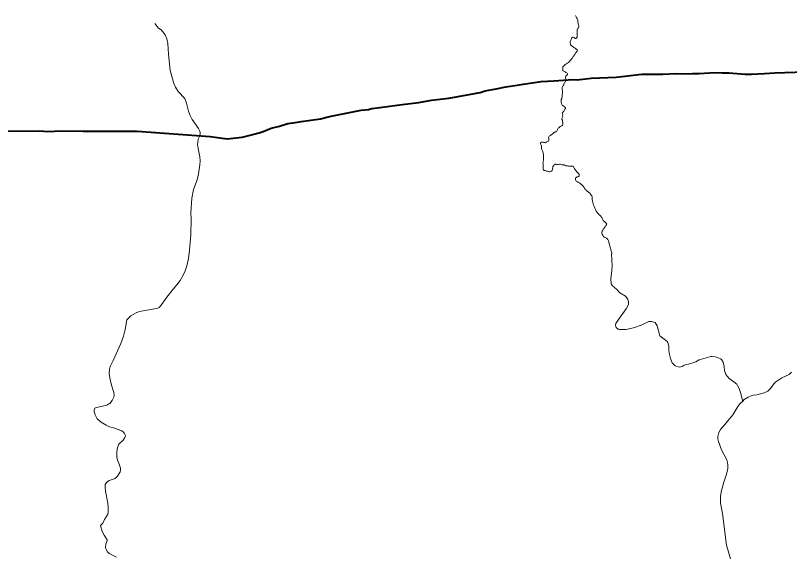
# Model space of a CAD drawing. Extents: x 553962 to 842807, y 8883888 to 9032388.
# Drawn here: x 608778 to 611206, y 8910758 to 8912448 of the extents above; entities that cross this region are included whole.
import ezdxf

# ---------------------------------------------------------------- set-up
doc = ezdxf.new("R2010")
doc.units = 0
doc.header["$LTSCALE"] = 150
doc.layers.add('6', color=7, linetype='Continuous', lineweight=13)

msp = doc.modelspace()

# ---------------------------------------------------------------- linework, layer by layer
at = {"layer": '6'}
for points in [[(610534.8, 8912447.9), (610536, 8912445.6), (610537, 8912443.2), (610537.9, 8912440.8), (610539.3, 8912438.6), (610540.5, 8912436.4), (610541.5, 8912433.9), (610542.2, 8912431.5), (610542.3, 8912428.9), (610542.4, 8912426.3), (610542.7, 8912423.8), (610543.2, 8912421.1), (610544.1, 8912418.9), (610544.7, 8912416.2), (610544.7, 8912413.5), (610544.7, 8912410.9), (610544.2, 8912408.5), (610541.9, 8912407.6), (610540.8, 8912405.4), (610540.2, 8912403.1), (610540.1, 8912402.5), (610540.1, 8912399.6), (610540.1, 8912396.7), (610540.1, 8912394.3), (610540, 8912391.8), (610540, 8912389.2), (610540, 8912386.7), (610539.9, 8912384.2), (610539.9, 8912381.8), (610539.5, 8912379.3), (610538, 8912377.3), (610536.1, 8912375.7), (610533.5, 8912376.1), (610531.9, 8912377.9), (610529.6, 8912379), (610527.3, 8912379.6), (610524.9, 8912379.3), (610523.4, 8912377.3), (610522.3, 8912375.1), (610521.2, 8912372.9), (610519.7, 8912370.7)], [(609215.1, 8912422.5), (609227, 8912408.3), (609234.9, 8912402.6), (609244.8, 8912391), (609247.7, 8912386.6), (609253.3, 8912374.6), (609256.6, 8912360.1), (609258.3, 8912326.8), (609263.5, 8912275), (609270.4, 8912248.7), (609270.4, 8912248.7)], [(610519.7, 8912370.7), (610518.7, 8912368.5), (610518.2, 8912366.1), (610518.1, 8912363.4), (610518.1, 8912360.8), (610518.8, 8912358.4), (610519.4, 8912355.9), (610521.2, 8912353.9), (610523.2, 8912352.3), (610525.1, 8912350.6), (610527.1, 8912349.1), (610529.1, 8912347.7), (610531.2, 8912346.4), (610533.3, 8912344.8), (610535.7, 8912343.6), (610537.9, 8912342.2), (610539.6, 8912340.4), (610541, 8912338.4), (610539.6, 8912336), (610538, 8912333.9), (610536.4, 8912332.1), (610535, 8912329.9), (610533.8, 8912327.7), (610532.3, 8912325.6), (610530.8, 8912323.2), (610529.4, 8912321.2), (610527.7, 8912319.3), (610526.2, 8912317.1), (610524.9, 8912315), (610523.4, 8912312.7), (610521.8, 8912310.6), (610520.1, 8912308.6), (610518, 8912306.7), (610516.1, 8912304.6), (610514.5, 8912302.8), (610512.7, 8912300.9), (610510.5, 8912299.3), (610508.3, 8912297.9), (610506.3, 8912296.6), (610504.2, 8912295.2), (610502.1, 8912293.9), (610500.2, 8912292.1), (610498.5, 8912290.2), (610496.6, 8912288.7), (610495.3, 8912286.6), (610495.2, 8912284.2), (610495.2, 8912281.6), (610495.2, 8912278.9), (610495.1, 8912276.2), (610495.3, 8912273.8), (610497.6, 8912272.7), (610500.1, 8912272.1), (610502.5, 8912270.9), (610504.5, 8912269.4), (610506.7, 8912267.9), (610508.7, 8912266.7), (610509.8, 8912264.5), (610509.3, 8912262.1), (610507.4, 8912260.2), (610505.8, 8912258.6), (610504.5, 8912257.3), (610503.3, 8912254.8), (610503.5, 8912252.1), (610504.2, 8912249.7), (610505.5, 8912246.7)], [(609270.4, 8912248.7), (609275.3, 8912234.3), (609280.2, 8912223.2), (609288.3, 8912210), (609309.2, 8912188), (609314.9, 8912172.9), (609321, 8912147.5), (609325.7, 8912134.7), (609332.5, 8912122), (609351.8, 8912093.4), (609356.8, 8912084.8), (609357.4, 8912080.3), (609356.7, 8912070.1), (609351.6, 8912060.2), (609349.6, 8912043.7), (609351.4, 8912030.9), (609356.9, 8912004.6), (609357.4, 8911991.8), (609356.9, 8911979.1), (609352.3, 8911951.1), (609348, 8911932.2), (609336.7, 8911902.5), (609331.5, 8911874.8), (609328.2, 8911829.3), (609328.2, 8911829.3), (609329, 8911810.8), (609328.7, 8911759.8), (609324, 8911712.1), (609320.5, 8911685.7), (609315.4, 8911663.5), (609310.2, 8911647.5), (609304.3, 8911633.9), (609294.8, 8911617.4), (609284, 8911603.2), (609272.5, 8911590.4), (609252.5, 8911564.9), (609235.1, 8911539.3), (609229.2, 8911532.8), (609226.4, 8911531.1), (609220.7, 8911529.4), (609166.3, 8911519.6), (609154.3, 8911514.3), (609140.5, 8911506), (609128, 8911493.4), (609122.1, 8911463.7), (609116.8, 8911442.4), (609109, 8911419.5), (609085, 8911366.4), (609075.4, 8911347.2), (609072.7, 8911339.2), (609072.2, 8911325.1), (609073.9, 8911312.4), (609079.1, 8911288.6), (609086.3, 8911265.6), (609087.4, 8911257.2), (609086.4, 8911251.4), (609081.9, 8911241.4), (609074.4, 8911231.7), (609071, 8911230.4), (609065.2, 8911225.9), (609059.2, 8911225.7)], [(610505.5, 8912246.7), (610503.5, 8912241.1), (610501.9, 8912239.1), (610500.1, 8912237.3), (610498.8, 8912235.2), (610498.4, 8912232.7), (610498.2, 8912230.3), (610496.2, 8912228.8), (610495, 8912226.7), (610493.4, 8912224.6), (610492.6, 8912222.3), (610492.7, 8912219.8), (610493, 8912217.4), (610493, 8912214.6), (610493.3, 8912212.2), (610493.3, 8912209.2), (610493.4, 8912206.8), (610493.6, 8912206.4), (610493.6, 8912203.6), (610493, 8912200.5), (610492.9, 8912197.8), (610492.8, 8912195), (610492.8, 8912192.5), (610492.2, 8912190), (610491.2, 8912187.4), (610489.9, 8912184.6), (610489.9, 8912182), (610489.8, 8912179.4), (610489.8, 8912176.5), (610490, 8912173.9), (610490.5, 8912171.4), (610491.5, 8912168.9), (610493, 8912166.6), (610495.1, 8912165.4), (610497.3, 8912163.9), (610499.5, 8912162.7), (610499.8, 8912162.4)], [(610499.8, 8912162.4), (610501.3, 8912160.7), (610503, 8912158.8), (610503.5, 8912156.3), (610501.6, 8912154.4), (610500.4, 8912152.2), (610499, 8912150), (610497.5, 8912147.7), (610496.4, 8912145.4), (610494.6, 8912143.7), (610493.1, 8912141.6), (610493.6, 8912139.1), (610494.7, 8912136.7), (610493.6, 8912134.1), (610494.6, 8912131.7), (610494, 8912129.1), (610492.5, 8912127.1), (610492, 8912124.7), (610492.1, 8912122.4), (610493.4, 8912119.3), (610494.1, 8912116.8), (610494.3, 8912114.1), (610494.7, 8912111.5), (610494.8, 8912108.9), (610494.5, 8912106.4), (610493.5, 8912104), (610492, 8912101.9), (610490.2, 8912101.8), (610488.2, 8912101), (610486.2, 8912100.2), (610484.6, 8912098), (610482.7, 8912096.1), (610480.7, 8912094.3), (610479.3, 8912092.2), (610478.1, 8912089.9), (610477, 8912087.6), (610475.9, 8912085.2), (610473.5, 8912083.9), (610471.1, 8912082), (610468.6, 8912081.7), (610466.4, 8912080.4), (610464.5, 8912078.3), (610462.6, 8912076.7), (610460.5, 8912075.1), (610458.6, 8912073.3), (610456.6, 8912071.8), (610454.5, 8912070.2), (610452, 8912069.5), (610450.7, 8912067.2), (610450.2, 8912064.6), (610450.7, 8912061.9), (610451.3, 8912059.4), (610450.9, 8912056.9), (610449.6, 8912054.2), (610447.6, 8912052.6), (610445, 8912051.7), (610442.8, 8912050.2), (610440.6, 8912048.9), (610437.9, 8912049.2), (610435.2, 8912049.8), (610432.8, 8912050.7), (610430.2, 8912050.7), (610427.5, 8912050.5), (610424.9, 8912048.6), (610424.8, 8912045.7)], [(610424.8, 8912045.7), (610426.1, 8912043.4), (610427, 8912041), (610427.6, 8912038.5), (610427.5, 8912035.9), (610427.8, 8912033.2), (610428.3, 8912030.7), (610429.3, 8912028), (610430.3, 8912025.6), (610431.2, 8912023.1), (610432.1, 8912020.7), (610433.2, 8912017.7), (610433.2, 8912015), (610433.8, 8912012.3), (610433.9, 8912009), (610434, 8912006.4), (610434.4, 8912003.8), (610434.6, 8912001.3), (610434.6, 8911998.4), (610434.6, 8911995.9), (610434.1, 8911993.2), (610433.3, 8911990.7), (610432.7, 8911988.2), (610432.6, 8911985.5), (610432.9, 8911982.9), (610433.3, 8911980.3), (610433.7, 8911977.8), (610433.7, 8911975.2), (610433.6, 8911972.6), (610433.4, 8911969.2), (610433.4, 8911966.6), (610434.5, 8911964.3), (610436.2, 8911962.3), (610439, 8911961.4), (610441.3, 8911960.3), (610443.9, 8911959.8), (610446.6, 8911959.7), (610449.2, 8911959), (610451.8, 8911958.1), (610454.5, 8911957.9), (610457, 8911958.7), (610459.1, 8911960.1), (610460.9, 8911961.9), (610462.5, 8911963.8), (610463, 8911966.5), (610462.9, 8911969), (610463.1, 8911971.5), (610464, 8911974), (610465.1, 8911976.3), (610467, 8911978.2), (610468.8, 8911980.1), (610471.2, 8911981.3), (610473.7, 8911981.8), (610476.4, 8911981.1), (610478.9, 8911980.7), (610481.6, 8911980.8), (610484.1, 8911981.3), (610486.8, 8911981.3), (610489.2, 8911980.5), (610491.8, 8911980), (610494.3, 8911979.8), (610496.9, 8911979.6), (610499.3, 8911979.1), (610502.1, 8911977.9), (610504.4, 8911976.6), (610507.1, 8911976.2), (610509.6, 8911976), (610512.2, 8911975.8), (610514.9, 8911975.5), (610517.5, 8911975.5), (610520.2, 8911975.4), (610523, 8911975.4), (610525.7, 8911975.3), (610528.1, 8911974.3), (610528.9, 8911971.6), (610530.4, 8911969.4), (610531.9, 8911967.1), (610533.3, 8911964.8), (610534.9, 8911962.8), (610536.5, 8911960.4), (610538.2, 8911958.4), (610539.8, 8911956.2), (610541.8, 8911954.5), (610544, 8911952.5), (610545.9, 8911950.6), (610546.5, 8911948), (610546.1, 8911945.5), (610544.3, 8911943.4), (610542.1, 8911942.2), (610539.5, 8911941.5), (610537.3, 8911940.3), (610535, 8911938.7), (610534.6, 8911936), (610534.8, 8911933.2), (610535.5, 8911930.7), (610536.7, 8911928.5), (610538.9, 8911927.2), (610541.2, 8911926), (610543.6, 8911924.7), (610546, 8911923.3), (610548.2, 8911922)], [(610548.2, 8911922), (610550.3, 8911920.3), (610552.8, 8911918.7), (610554.8, 8911917), (610557, 8911915.2), (610558.9, 8911913.2), (610560.3, 8911910.8), (610561.6, 8911908), (610563.1, 8911905.8), (610564.8, 8911903.7), (610566.5, 8911901.8), (610568.5, 8911900), (610570.6, 8911898.1), (610572.5, 8911896.4), (610574.7, 8911894.8), (610576.7, 8911893.2), (610578.5, 8911891.4), (610580.3, 8911889.4), (610582, 8911886.8), (610583.5, 8911884.6), (610585.4, 8911882.4), (610586.8, 8911880.2), (610587.1, 8911877.6), (610587.1, 8911875), (610587, 8911872.1), (610587.1, 8911869.5), (610588, 8911867.1), (610588.4, 8911864.5), (610588.8, 8911861.8), (610589.5, 8911859.3), (610590.5, 8911856.8), (610591.2, 8911854.3), (610592, 8911851.8), (610592.9, 8911849.2), (610594.1, 8911847), (610595.3, 8911844.1), (610596.3, 8911841.7), (610597.2, 8911839.1), (610598.4, 8911836.8), (610599.6, 8911834.5), (610601.2, 8911832.4), (610603, 8911830.2), (610604.6, 8911828.1), (610606.2, 8911825.9), (610607.8, 8911823.8), (610609.5, 8911821.9), (610611.7, 8911820.3), (610613.8, 8911818.7), (610615.3, 8911816.6), (610616.7, 8911814.3), (610617.8, 8911812), (610619.1, 8911809.7), (610620.4, 8911807.4), (610621.8, 8911805.2), (610623.2, 8911803.2), (610625.3, 8911801.7), (610627.4, 8911800.1), (610629.4, 8911798), (610631, 8911796.1), (610632.5, 8911793.7), (610632.2, 8911791.2), (610630.1, 8911789.7), (610628.8, 8911787.2), (610627.2, 8911785.1), (610625.8, 8911783), (610624.3, 8911780.8), (610622.9, 8911778.7), (610621.8, 8911776.5), (610620.2, 8911774.4), (610618.1, 8911772), (610617, 8911769.6), (610616.8, 8911767), (610617.6, 8911764.3), (610618.6, 8911761.8), (610619.8, 8911759.6), (610621.3, 8911757.3), (610622.8, 8911754.9), (610624.9, 8911752.5), (610627.3, 8911751.6), (610629.8, 8911750.8), (610632, 8911749.3), (610634, 8911747.5), (610635.6, 8911745.6), (610637, 8911743.2), (610638.2, 8911740.9), (610638.8, 8911738.4), (610639.4, 8911735.8), (610639.9, 8911733), (610640.8, 8911730.4), (610641.5, 8911727.9), (610642.3, 8911725.2), (610642.9, 8911722.7), (610643.6, 8911720.3), (610644.4, 8911717.4), (610645, 8911714.9), (610645.6, 8911712), (610646.7, 8911709.6), (610648, 8911706.6), (610648.2, 8911704), (610648.5, 8911701.4), (610648.8, 8911700.5)], [(610647.4, 8911700.5), (610649.7, 8911662.7), (610649, 8911648.2), (610645.3, 8911621.8), (610646.2, 8911606.8), (610649.7, 8911601.2), (610664.6, 8911588.4), (610674.1, 8911578.9), (610691.2, 8911568.4), (610698.8, 8911558.7), (610701.2, 8911548.9), (610701, 8911542.3), (610693.7, 8911527.8), (610669.6, 8911494.8), (610661.2, 8911482), (610660.1, 8911477.4), (610661.1, 8911472.6), (610662.3, 8911470.2), (610668.9, 8911464.8), (610671.7, 8911463.5), (610682.3, 8911463), (610692.6, 8911463.8), (610716.3, 8911468.8), (610740.9, 8911477.5), (610764.2, 8911488.8), (610773.2, 8911489), (610784, 8911485.5), (610790.9, 8911475), (610799.1, 8911443.8), (610822, 8911425.9), (610824.6, 8911422.7), (610827.5, 8911411.4), (610827.4, 8911397.5), (610829.1, 8911385.6), (610832.8, 8911372.8), (610838.2, 8911358.7), (610840.4, 8911355.7), (610847.6, 8911349.6), (610860.7, 8911345.2), (610869.2, 8911347.6), (610875, 8911352.1), (610896.6, 8911356.6), (610911.8, 8911362.5), (610922.6, 8911368.1), (610958.8, 8911378.9), (610962.8, 8911379.3), (610973.9, 8911377.4), (610989.7, 8911371.9), (610992.6, 8911369.1), (610997.3, 8911361.4), (611001, 8911347.8), (611001.9, 8911334.6), (611006.5, 8911322), (611016.2, 8911310.1), (611031.4, 8911299.8), (611040.2, 8911292.3), (611043.1, 8911288), (611047.8, 8911278.4), (611052.3, 8911266.4), (611058.9, 8911237.5)], [(611212.4, 8911329.5), (611204.8, 8911322.9), (611181.7, 8911312.1), (611162.9, 8911299.7), (611156.4, 8911293.6)], [(611156.4, 8911293.6), (611145.6, 8911278.9), (611145.6, 8911278.9), (611137.9, 8911270.6), (611126.4, 8911265.2), (611103, 8911258.7), (611093.1, 8911257.4), (611085.3, 8911255.4), (611076.2, 8911251.3), (611063.8, 8911244.1), (611059.2, 8911238.6), (611051.4, 8911231.2), (611044.1, 8911221.8), (611027.5, 8911195.8), (611008, 8911171.5), (610989.4, 8911149.8), (610984.4, 8911140.4), (610981.2, 8911128.2), (610981.3, 8911121.1), (610983, 8911112.6), (610992.5, 8911085.9), (611009.1, 8911054.8), (611011.5, 8911046.2), (611012.4, 8911038.2), (611011.8, 8911028.2), (611007.6, 8911009.6), (610999.4, 8910984.7), (610992.8, 8910958.5), (610989.8, 8910941.5), (610989.3, 8910933.1), (610989.8, 8910919.2), (610995.3, 8910886.5), (611008.3, 8910787.2), (611020.4, 8910744.3)], [(609059.2, 8911225.7), (609029.5, 8911218.3), (609026.9, 8911216.4), (609024.7, 8911210.5), (609025.4, 8911205.7), (609028.1, 8911196.4), (609034.9, 8911183.6), (609046.8, 8911172.7), (609063.1, 8911163.4), (609073.5, 8911158.6), (609086.2, 8911155.1), (609112.2, 8911146.1), (609117.1, 8911141.9), (609120.7, 8911137.4), (609122.7, 8911133.2), (609123.1, 8911129.6), (609121.8, 8911125.4), (609116.3, 8911116.8), (609102.3, 8911104.4), (609098.8, 8911093), (609096.7, 8911081.1), (609096.4, 8911064.2), (609098.3, 8911054), (609103.6, 8911041.2), (609107.2, 8911029.2), (609107.5, 8911021.2), (609106.7, 8911017), (609098.6, 8911003.8), (609090.5, 8910996.7), (609072.1, 8910990), (609064.3, 8910983.8), (609059.7, 8910977.9), (609059.1, 8910968.8), (609060.2, 8910957), (609067.8, 8910918.7), (609069.4, 8910906.8), (609069.4, 8910890), (609068.1, 8910884.1), (609057.4, 8910867.6), (609051.8, 8910856), (609044.8, 8910849.5)], [(609044.8, 8910849.5), (609050.7, 8910830.3), (609056.2, 8910819.1), (609065.8, 8910804.3), (609065.7, 8910801), (609062.1, 8910790.5), (609060.2, 8910780.1), (609061.3, 8910776.4), (609067.2, 8910766.1), (609072.2, 8910760.8), (609095.4, 8910750.2)]]:
    msp.add_lwpolyline(points, dxfattribs=at)
at = {"layer": '6', "lineweight": 40}
for points in [[(610786.1, 8912264.2), (610808.2, 8912264.2), (610849.7, 8912265.4), (610879.2, 8912265), (610901.3, 8912266.3), (610922.7, 8912266), (610954.4, 8912268.5), (610970.6, 8912268.9), (610994.9, 8912267.6), (611015.5, 8912267.9), (611066.4, 8912263.8), (611086.2, 8912263.8), (611106.9, 8912265.3), (611127.5, 8912265.4), (611159.2, 8912268), (611319, 8912272.7)], [(610466.9, 8912242.9), (610482.4, 8912243.5), (610525.8, 8912246.8), (610539.3, 8912246.3), (610584, 8912251.7), (610662.1, 8912254.7), (610743.1, 8912264.2), (610786.1, 8912264.2)], [(610285.8, 8912217.9), (610316.6, 8912223.6), (610352, 8912229.1), (610370.3, 8912232.9), (610427.3, 8912241.3), (610466.9, 8912242.9)], [(609990.7, 8912168.6), (610043.3, 8912175.2), (610082.8, 8912182.6), (610136.9, 8912188.6), (610235.9, 8912206.1), (610251.8, 8912211.7), (610285.8, 8912217.9)], [(609159.5, 8912084.9), (609389.2, 8912068.4), (609442.6, 8912060.8), (609489.3, 8912066.3), (609505.8, 8912070.1), (609542.1, 8912080.2), (609555, 8912084.5), (609580, 8912094.5), (609605.8, 8912101.1), (609632.4, 8912109.7), (609655.7, 8912112.1), (609674.7, 8912115.4), (609734.5, 8912123.6), (609763.1, 8912130.6), (609862, 8912151.3), (609885.1, 8912153), (609896.3, 8912155.7), (609929.8, 8912160.9), (609990.7, 8912168.6)], [(608046.5, 8912030.3), (608104.6, 8912033.5), (608115.8, 8912035.7), (608131.7, 8912040.1), (608189.1, 8912063.1), (608231, 8912075.3), (608246.4, 8912077.2), (608296.7, 8912085.9), (608343.5, 8912083.2), (608370.2, 8912084), (608394.4, 8912083.7), (608472.6, 8912088.7), (608512.2, 8912088.3), (608594.2, 8912085), (608621.4, 8912085.3), (608678.1, 8912084.6), (608696.2, 8912086.1), (608762.8, 8912084.9), (608854.3, 8912085.7), (608880.1, 8912084.5), (608921.7, 8912085.7), (608991, 8912084.9), (609098.7, 8912084.9), (609159.5, 8912084.9)]]:
    msp.add_lwpolyline(points, dxfattribs=at)

doc.saveas('drawing.dxf')
